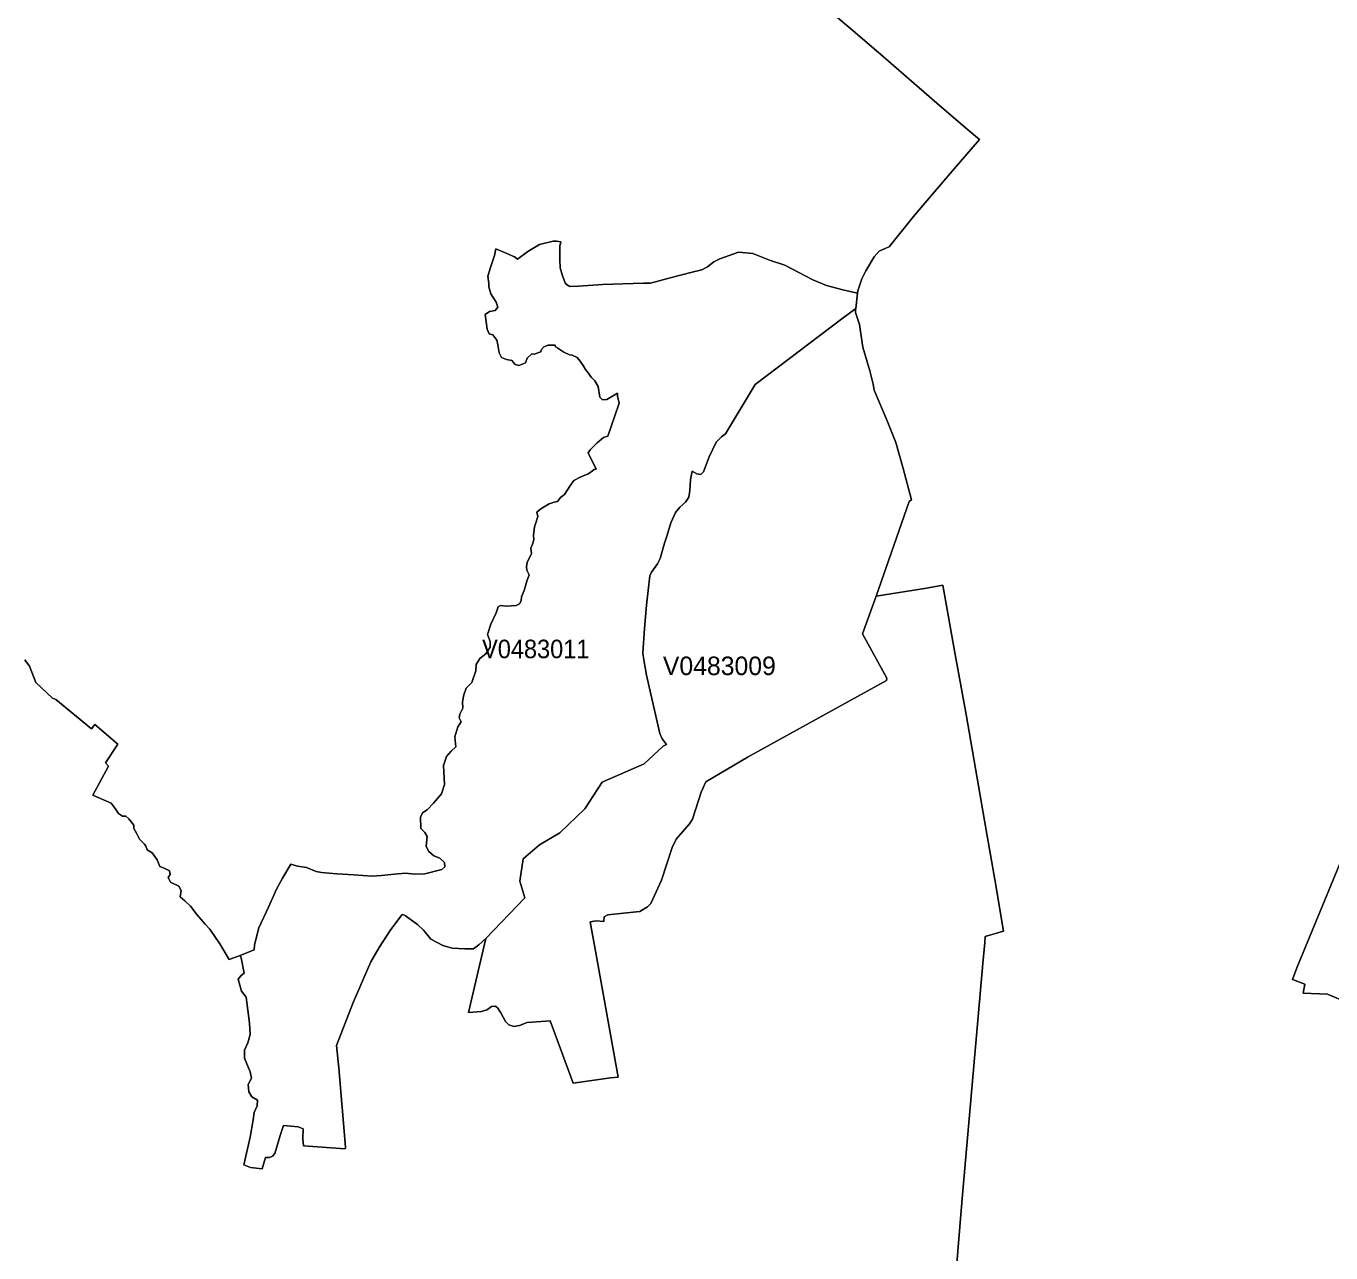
# Model space of a CAD drawing. Extents: x 369010 to 735936, y 6377141 to 6616555.
# Drawn here: x 406662 to 413706, y 6483823 to 6490450 of the extents above; entities that cross this region are included whole.
import ezdxf
from ezdxf.enums import TextEntityAlignment as Align

# ---------------------------------------------------------------- set-up
doc = ezdxf.new("R2010")
doc.units = 0
doc.header["$LTSCALE"] = 40
doc.layers.add('3', color=7, linetype='Continuous', lineweight=13)
doc.layers.add('4', color=7, linetype='Continuous')

msp = doc.modelspace()

# ---------------------------------------------------------------- linework, layer by layer
at = {"layer": '3'}
for points in [[(409542.96, 6489186.7), (409545.61, 6489143.5), (409557.36, 6489101.63), (409573.08, 6489062.4), (409579.7, 6489054.46), (409596.75, 6489044.03), (409645.08, 6489045.36), (409773.34, 6489054.46), (409994.95, 6489061.25), (410033.02, 6489061.25), (410146.72, 6489092.53), (410250.16, 6489118.84), (410310.24, 6489133.24), (410340.36, 6489150.12), (410375.78, 6489176.44), (410407.06, 6489193.32), (410507.52, 6489228.57), (410584.65, 6489220.63), (410675.51, 6489185.7), (410757.93, 6489158.23), (410909.7, 6489079.62), (410983.01, 6489048.17), (411071.89, 6489024.67), (411150.83, 6489007.13), (411152.49, 6489020.2), (411173.67, 6489084.58), (411194.86, 6489127.28), (411239.88, 6489204.24), (411268.01, 6489234.03), (411304.09, 6489250.25), (411321.8, 6489257.37), (411452.05, 6489421.38), (411555.82, 6489541.54), (411672.17, 6489679.24), (411808.38, 6489836.96), (411742.51, 6489892.74), (411605.47, 6490009.91), (411483.83, 6490116.33), (411277.28, 6490296.24), (411127.66, 6490423.34), (410973.91, 6490553.26)], [(410973.91, 6490553.26), (411127.66, 6490423.34), (411277.28, 6490296.24), (411483.83, 6490116.33), (411605.47, 6490009.91), (411742.51, 6489892.74), (411808.38, 6489836.96), (411672.17, 6489679.24), (411555.82, 6489541.54), (411452.05, 6489421.38), (411321.8, 6489257.37), (411304.09, 6489250.25), (411268.01, 6489234.03), (411239.88, 6489204.24), (411194.86, 6489127.28), (411173.67, 6489084.58), (411152.49, 6489020.2), (411150.83, 6489007.13), (411140.9, 6488924.87), (411139.75, 6488914.94), (411139.08, 6488902.86), (411160.6, 6488837.82), (411176.65, 6488739.67), (411180.13, 6488715.01), (411217.53, 6488587.57), (411234.25, 6488515.08), (411240.7, 6488483.47), (411309.88, 6488318.46), (411357.55, 6488200.96), (411396.44, 6488059.95), (411442.78, 6487890.8), (411429.87, 6487881.37), (411250.96, 6487370.29), (411522.89, 6487414.65), (411611.1, 6487430.53), (411674.99, 6487075.86), (411736.72, 6486731.94), (411845.29, 6486106.34), (411892.62, 6485839.71), (411939.3, 6485561.83), (411839.5, 6485531.71), (411838.17, 6485499.43), (411827.75, 6485386.39), (411714.87, 6484116.65), (411655.95, 6483395.71)], [(409253.17, 6487317), (409308.11, 6487319.65), (409325.16, 6487328.75), (409334.26, 6487345.8), (409336.91, 6487366.82), (409351.31, 6487400.74), (409365.38, 6487452.22), (409378.45, 6487484.99), (409365.38, 6487511.14), (409364.05, 6487528.18), (409366.7, 6487554.33), (409390.37, 6487598.85), (409386.4, 6487628.97), (409396.82, 6487651.32), (409403.44, 6487674.82), (409402.12, 6487699.64), (409407.25, 6487745.49), (409416.52, 6487771.8), (409424.3, 6487800.6), (409420.32, 6487824.1), (409441.01, 6487841.81), (409485.53, 6487869.29), (409513.01, 6487878.39), (409531.38, 6487881.04), (409546.94, 6487903.38), (409567.95, 6487920.26), (409596.75, 6487964.78), (409618.93, 6487994.9), (409653.02, 6488013.27), (409697.38, 6488031.65), (409713.1, 6488042.07), (409728.82, 6488053.82), (409739.25, 6488056.47), (409696.22, 6488145.51), (409707.97, 6488161.23), (409744.38, 6488198.64), (409779.8, 6488227.44), (409801.98, 6488235.22), (409841.2, 6488343.95), (409863.38, 6488413.3), (409855.6, 6488450.04), (409855.6, 6488467.09), (409798, 6488432.99), (409773.18, 6488430.34), (409758.78, 6488444.74), (409749.68, 6488502.34), (409732.63, 6488533.78), (409712.94, 6488554.31), (409697.21, 6488576.48), (409681.66, 6488594.86), (409669.74, 6488617.2), (409654.18, 6488640.7), (409637.13, 6488660.39), (409610.99, 6488672.15), (409595.26, 6488673.47), (409565.14, 6488689.19), (409533.69, 6488710.05), (409520.62, 6488717.99), (409518.14, 6488727.09), (409481.4, 6488727.09), (409457.89, 6488717.99), (409442.17, 6488700.94), (409440.85, 6488690.52), (409405.59, 6488677.44), (409392.52, 6488678.6), (409366.37, 6488656.42), (409358.43, 6488631.6), (409321.85, 6488615.87), (409302.15, 6488622.33), (409283.95, 6488643.35), (409256.48, 6488648.64), (409229, 6488659.07), (409216.26, 6488685.72), (409209.64, 6488727.59), (409203.18, 6488753.9), (409182.16, 6488782.7), (409161.31, 6488787.83), (409150.88, 6488812.82), (409140.46, 6488891.27), (409163.96, 6488908.32), (409194.08, 6488913.62), (409208.48, 6488931.99), (409200.54, 6488958.14), (409170.41, 6489003.98), (409159.99, 6489041.88), (409159.99, 6489060.25), (409154.69, 6489099.48), (409169.09, 6489146.65), (409190.11, 6489210.86), (409197.89, 6489247.44), (409256.81, 6489221.29), (409298.68, 6489204.24), (409315.73, 6489191.17), (409370.34, 6489232.54), (409434.39, 6489269.28), (409507.71, 6489288.81), (409526.08, 6489288.81), (409548.26, 6489283.68), (409542.96, 6489261.34), (409542.96, 6489186.7)], [(411150.83, 6489007.13), (411071.89, 6489024.67), (410983.01, 6489048.17), (410909.7, 6489079.62), (410757.93, 6489158.23), (410675.51, 6489185.7), (410584.65, 6489220.63), (410507.52, 6489228.57), (410407.06, 6489193.32), (410375.78, 6489176.44), (410340.36, 6489150.12), (410310.24, 6489133.24), (410250.16, 6489118.84), (410146.72, 6489092.53), (410033.02, 6489061.25), (409994.95, 6489061.25), (409773.34, 6489054.46), (409645.08, 6489045.36), (409596.75, 6489044.03), (409579.7, 6489054.46), (409573.08, 6489062.4), (409557.36, 6489101.63), (409545.61, 6489143.5), (409542.96, 6489186.7), (409542.96, 6489261.34), (409548.26, 6489283.68), (409526.08, 6489288.81), (409507.71, 6489288.81), (409434.39, 6489269.28), (409370.34, 6489232.54), (409315.73, 6489191.17), (409298.68, 6489204.24), (409256.81, 6489221.29), (409197.89, 6489247.44), (409190.11, 6489210.86), (409169.09, 6489146.65), (409154.69, 6489099.48), (409159.99, 6489060.25), (409159.99, 6489041.88), (409170.41, 6489003.98), (409200.54, 6488958.14), (409208.48, 6488931.99), (409194.08, 6488913.62), (409163.96, 6488908.32), (409140.46, 6488891.27), (409150.88, 6488812.82), (409161.31, 6488787.83), (409182.16, 6488782.7), (409203.18, 6488753.9), (409209.64, 6488727.59), (409216.26, 6488685.72), (409229, 6488659.07), (409256.48, 6488648.64), (409283.95, 6488643.35), (409302.15, 6488622.33), (409321.85, 6488615.87), (409358.43, 6488631.6), (409366.37, 6488656.42), (409392.52, 6488678.6), (409405.59, 6488677.44), (409440.85, 6488690.52), (409442.17, 6488700.94), (409457.89, 6488717.99), (409481.4, 6488727.09), (409518.14, 6488727.09), (409520.62, 6488717.99), (409533.69, 6488710.05), (409565.14, 6488689.19), (409595.26, 6488673.47), (409610.99, 6488672.15), (409637.13, 6488660.39), (409654.18, 6488640.7), (409669.74, 6488617.2), (409681.66, 6488594.86), (409697.21, 6488576.48), (409712.94, 6488554.31), (409732.63, 6488533.78), (409749.68, 6488502.34), (409758.78, 6488444.74), (409773.18, 6488430.34), (409798, 6488432.99), (409855.6, 6488467.09)], [(407919.04, 6485578.88), (407894.71, 6485487.52), (407893.38, 6485459.88), (407817.09, 6485429.59), (407823.71, 6485416.52), (407839.43, 6485334.1), (407822.38, 6485322.34), (407807.82, 6485301.16), (407824.87, 6485236.61), (407849.86, 6485205.17), (407868.39, 6485064.16), (407872.37, 6485003.75), (407859.13, 6484958.4), (407841.91, 6484918.85), (407841.91, 6484875.32), (407872.2, 6484801.67), (407878.82, 6484767.41), (407861.61, 6484733.15), (407864.26, 6484692.44), (407880.14, 6484666.12), (407911.59, 6484647.59), (407909.94, 6484617.79), (407892.89, 6484582.38), (407888.92, 6484542.82), (407871.87, 6484449.31), (407837.61, 6484299.2), (407873.19, 6484284.8), (407936.08, 6484276.69), (407954.46, 6484338.42), (407975.47, 6484338.42), (407992.52, 6484345.04), (408005.76, 6484360.93), (408033.4, 6484456.92), (408051.77, 6484511.04), (408130.72, 6484504.42), (408158.36, 6484493.83), (408157.03, 6484439.88), (408159.68, 6484401.65), (408384.6, 6484384.6), (408385.92, 6484395.19), (408350.34, 6484823.18), (408338.42, 6484944.33), (408427.96, 6485176.04), (408523.95, 6485395.83), (408568.64, 6485472.13), (408627.06, 6485563.98), (408689.79, 6485649.05), (408696.41, 6485651.7), (408710.81, 6485643.92), (408774.69, 6485596.92), (408808.79, 6485564.15), (408848.01, 6485518.3), (408912.06, 6485484.37), (408963.2, 6485469.97), (409029.9, 6485466), (409078.23, 6485466), (409105.7, 6485486.86), (409143.93, 6485521.94), (409354.62, 6485740.57), (409327.15, 6485830.77), (409345.35, 6485951.92), (409434.23, 6486027.89), (409544.12, 6486091.94), (409678.84, 6486221.53), (409772.35, 6486365.02), (409998.76, 6486464.65), (410102.04, 6486560.15), (410119.08, 6486569.25), (410095.58, 6486600.7), (410084, 6486628.67), (410010.68, 6486944.12), (409997.6, 6487026.7), (409992.31, 6487063.28), (409999.92, 6487195.85), (410011.67, 6487321.63), (410028.72, 6487480.02), (410039.14, 6487500.87), (410070.59, 6487545.39), (410086.15, 6487574.36), (410108.32, 6487657.28), (410122.72, 6487699.15), (410142.42, 6487765.85), (410168.57, 6487822.12), (410192.07, 6487850.91), (410222.19, 6487878.39), (410239.24, 6487904.7), (410245.69, 6487941.28), (410248.34, 6488000.2), (410257.44, 6488046.04), (410282.43, 6488031.65), (410304.61, 6488027.67), (410319.01, 6488042.07), (410350.29, 6488123.67), (410386.87, 6488202.28), (410415.67, 6488231.08), (410438.01, 6488248.12), (410598.22, 6488513.1), (411065.43, 6488868.6), (411140.9, 6488924.87), (411150.83, 6489007.13)], [(409855.6, 6488467.09), (409855.6, 6488450.04), (409863.38, 6488413.3), (409841.2, 6488343.95), (409801.98, 6488235.22), (409779.8, 6488227.44), (409744.38, 6488198.64), (409707.97, 6488161.23), (409696.22, 6488145.51), (409739.25, 6488056.47), (409728.82, 6488053.82), (409713.1, 6488042.07), (409697.38, 6488031.65), (409653.02, 6488013.27), (409618.93, 6487994.9), (409596.75, 6487964.78), (409567.95, 6487920.26), (409546.94, 6487903.38), (409531.38, 6487881.04), (409513.01, 6487878.39), (409485.53, 6487869.29), (409441.01, 6487841.81), (409420.32, 6487824.1), (409424.3, 6487800.6), (409416.52, 6487771.8), (409407.25, 6487745.49), (409402.12, 6487699.64), (409403.44, 6487674.82), (409396.82, 6487651.32), (409386.4, 6487628.97), (409390.37, 6487598.85), (409366.7, 6487554.33), (409364.05, 6487528.18), (409365.38, 6487511.14), (409378.45, 6487484.99), (409365.38, 6487452.22), (409351.31, 6487400.74), (409336.91, 6487366.82), (409334.26, 6487345.8), (409325.16, 6487328.75), (409308.11, 6487319.65), (409253.17, 6487317), (409223.04, 6487319.65), (409211.29, 6487313.03), (409199.54, 6487280.42), (409170.74, 6487220.18), (409152.37, 6487163.91), (409168.1, 6487125.84), (409168.1, 6487094.4), (409143.44, 6487059.64), (409111.99, 6487034.65), (409092.46, 6487002.04), (409089.81, 6486967.95), (409068.79, 6486903.74), (409038.67, 6486873.61), (409024.44, 6486838.36), (409017.82, 6486800.3), (409019.14, 6486766.37), (409003.42, 6486733.6), (408999.61, 6486713.41), (409011.53, 6486692.39), (408993.16, 6486664.91), (408976.11, 6486611.29), (408982.73, 6486557.5), (408956.58, 6486534), (408931.59, 6486505.2), (408914.71, 6486456.71), (408921.33, 6486352.61), (408905.61, 6486302.79), (408862.41, 6486251.82), (408827.16, 6486216.4), (408802.33, 6486200.67), (408790.58, 6486177.67), (408793.23, 6486114.94), (408815.41, 6486093.92), (408827.16, 6486072.91), (408822.03, 6486020.61), (408835.1, 6485993.13), (408862.58, 6485968.31), (408896.5, 6485955.07), (408920.17, 6485932.89), (408922.65, 6485909.39), (408905.77, 6485893.66), (408814.41, 6485870.16), (408760.79, 6485868.84), (408709.82, 6485874.14), (408650.9, 6485868.84), (408581.55, 6485860.89), (408527.93, 6485858.41), (408431.11, 6485866.19), (408339.58, 6485870.16), (408257.16, 6485877.94), (408229.03, 6485883.24), (408175.4, 6485904.26), (408128.23, 6485912.04), (408091.66, 6485922.63), (408047.14, 6485847.99), (408013.21, 6485787.74), (407970.18, 6485690.09), (407919.04, 6485578.88)], [(411655.95, 6483395.71), (411714.87, 6484116.65), (411827.75, 6485386.39), (411838.17, 6485499.43), (411839.5, 6485531.71), (411939.3, 6485561.83), (411892.62, 6485839.71), (411845.29, 6486106.34), (411736.72, 6486731.94), (411674.99, 6487075.86), (411611.1, 6487430.53), (411522.89, 6487414.65), (411250.96, 6487370.29), (411177.65, 6487166.72), (411308.39, 6486927.24), (411307.57, 6486914.82), (410560.98, 6486502.88), (410332.09, 6486368), (410306.43, 6486312.22), (410260.59, 6486166.91), (410243.71, 6486141.09), (410171.71, 6486057.35), (410149.37, 6486012.83), (410091.94, 6485836.57), (410035.67, 6485710.78), (410017.3, 6485692.58), (409975.43, 6485667.59), (409886.71, 6485657.49), (409802.97, 6485649.71), (409783.44, 6485639.12), (409780.79, 6485612.97), (409740.24, 6485616.94), (409707.47, 6485611.65), (409737.43, 6485444.98), (409858.25, 6484772.87), (409817.53, 6484768.9), (409614.96, 6484739.94), (409491.33, 6485076.9), (409394.01, 6485070.45), (409367.69, 6485067.8), (409325.66, 6485051.91), (409294.54, 6485046.45), (409268.23, 6485055.72), (409249.69, 6485072.76), (409224.7, 6485120.1), (409208.98, 6485145.26), (409195.74, 6485155.68), (409174.72, 6485154.36), (409158.99, 6485141.28), (409149.73, 6485135.99), (409120.76, 6485126.72), (409049.76, 6485121.42), (409130.03, 6485459.88), (409143.93, 6485521.94), (409105.7, 6485486.86), (409078.23, 6485466), (409029.9, 6485466), (408963.2, 6485469.97), (408912.06, 6485484.37), (408848.01, 6485518.3), (408808.79, 6485564.15), (408774.69, 6485596.92), (408710.81, 6485643.92), (408696.41, 6485651.7), (408689.79, 6485649.05), (408627.06, 6485563.98), (408568.64, 6485472.13), (408523.95, 6485395.83), (408427.96, 6485176.04), (408338.42, 6484944.33), (408350.34, 6484823.18), (408385.92, 6484395.19), (408384.6, 6484384.6), (408159.68, 6484401.65), (408157.03, 6484439.88)], [(406823.24, 6486812.21), (407015.22, 6486654.65), (407033.59, 6486676.83), (407156.56, 6486570.74), (407091.02, 6486469.95), (407107.9, 6486452.24), (407022.83, 6486295.18), (407122.3, 6486251.82), (407143.16, 6486223.02), (407160.2, 6486196.87), (407182.21, 6486181.64), (407200.59, 6486181.64), (407216.14, 6486168.57), (407243.78, 6486133.15), (407243.78, 6486116.1), (407258.01, 6486091.28), (407273.74, 6486057.18), (407301.21, 6486031.03), (407307.83, 6486020.61), (407315.61, 6486000.91), (407343.08, 6485983.86), (407369.23, 6485945.96), (407383.47, 6485909.55), (407408.29, 6485901.77), (407435.77, 6485887.38), (407439.74, 6485866.36), (407429.31, 6485850.8), (407441.06, 6485825.81), (407486.91, 6485803.63), (407499.98, 6485781.29), (407493.36, 6485746.04), (407519.51, 6485725.02), (407549.63, 6485696.22), (407583.73, 6485651.7), (407626.76, 6485600.72), (407654.23, 6485571.92), (407707.85, 6485492.81), (407757.84, 6485407.25), (407817.09, 6485429.59), (407893.38, 6485459.88), (407894.71, 6485487.52), (407919.04, 6485578.88), (407970.18, 6485690.09), (408013.21, 6485787.74), (408047.14, 6485847.99), (408091.66, 6485922.63), (408128.23, 6485912.04), (408175.4, 6485904.26), (408229.03, 6485883.24), (408257.16, 6485877.94), (408339.58, 6485870.16), (408431.11, 6485866.19), (408527.93, 6485858.41), (408581.55, 6485860.89), (408650.9, 6485868.84), (408709.82, 6485874.14), (408760.79, 6485868.84), (408814.41, 6485870.16), (408905.77, 6485893.66), (408922.65, 6485909.39), (408920.17, 6485932.89), (408896.5, 6485955.07), (408862.58, 6485968.31), (408835.1, 6485993.13), (408822.03, 6486020.61), (408827.16, 6486072.91), (408815.41, 6486093.92), (408793.23, 6486114.94), (408790.58, 6486177.67), (408802.33, 6486200.67), (408827.16, 6486216.4), (408862.41, 6486251.82), (408905.61, 6486302.79), (408921.33, 6486352.61), (408914.71, 6486456.71), (408931.59, 6486505.2), (408956.58, 6486534), (408982.73, 6486557.5), (408976.11, 6486611.29), (408993.16, 6486664.91), (409011.53, 6486692.39), (408999.61, 6486713.41), (409003.42, 6486733.6), (409019.14, 6486766.37), (409017.82, 6486800.3), (409024.44, 6486838.36), (409038.67, 6486873.61), (409068.79, 6486903.74), (409089.81, 6486967.95), (409092.46, 6487002.04), (409111.99, 6487034.65), (409143.44, 6487059.64), (409168.1, 6487094.4), (409168.1, 6487125.84), (409152.37, 6487163.91), (409170.74, 6487220.18), (409199.54, 6487280.42), (409211.29, 6487313.03), (409223.04, 6487319.65), (409253.17, 6487317)], [(408157.03, 6484439.88), (408158.36, 6484493.83), (408130.72, 6484504.42), (408051.77, 6484511.04), (408033.4, 6484456.92), (408005.76, 6484360.93), (407992.52, 6484345.04), (407975.47, 6484338.42), (407954.46, 6484338.42), (407936.08, 6484276.69), (407873.19, 6484284.8), (407837.61, 6484299.2), (407871.87, 6484449.31), (407888.92, 6484542.82), (407892.89, 6484582.38), (407909.94, 6484617.79), (407911.59, 6484647.59), (407880.14, 6484666.12), (407864.26, 6484692.44), (407861.61, 6484733.15), (407878.82, 6484767.41), (407872.2, 6484801.67), (407841.91, 6484875.32), (407841.91, 6484918.85), (407859.13, 6484958.4), (407872.37, 6485003.75), (407868.39, 6485064.16), (407849.86, 6485205.17), (407824.87, 6485236.61), (407807.82, 6485301.16), (407822.38, 6485322.34), (407839.43, 6485334.1), (407823.71, 6485416.52), (407817.09, 6485429.59), (407757.84, 6485407.25), (407707.85, 6485492.81), (407654.23, 6485571.92), (407626.76, 6485600.72), (407583.73, 6485651.7), (407549.63, 6485696.22), (407519.51, 6485725.02), (407493.36, 6485746.04), (407499.98, 6485781.29), (407486.91, 6485803.63), (407441.06, 6485825.81), (407429.31, 6485850.8), (407439.74, 6485866.36), (407435.77, 6485887.38), (407408.29, 6485901.77), (407383.47, 6485909.55), (407369.23, 6485945.96), (407343.08, 6485983.86), (407315.61, 6486000.91), (407307.83, 6486020.61), (407301.21, 6486031.03), (407273.74, 6486057.18), (407258.01, 6486091.28), (407243.78, 6486116.1), (407243.78, 6486133.15), (407216.14, 6486168.57), (407200.59, 6486181.64), (407182.21, 6486181.64), (407160.2, 6486196.87), (407143.16, 6486223.02), (407122.3, 6486251.82), (407022.83, 6486295.18), (407107.9, 6486452.24), (407091.02, 6486469.95), (407156.56, 6486570.74), (407033.59, 6486676.83), (407015.22, 6486654.65), (406823.24, 6486812.21), (406804.86, 6486820.16), (406714.67, 6486903.9), (406680.57, 6486992.94), (406655.75, 6487027.04)], [(406655.75, 6487027.04), (406680.57, 6486992.94), (406714.67, 6486903.9), (406804.86, 6486820.16), (406823.24, 6486812.21)], [(414009.92, 6485083.85), (413688.34, 6485220.56), (413557.26, 6485227.01), (413564.71, 6485274.18), (413498.34, 6485299.17), (413522.51, 6485362.56), (413854.84, 6486170.06)], [(413854.84, 6486170.06), (413522.51, 6485362.56), (413498.34, 6485299.17), (413564.71, 6485274.18), (413557.26, 6485227.01), (413688.34, 6485220.56), (414009.92, 6485083.85)]]:
    msp.add_lwpolyline(points, dxfattribs=at)
msp.add_lwpolyline([(411140.9, 6488924.87), (411065.43, 6488868.6), (410598.22, 6488513.1), (410438.01, 6488248.12), (410415.67, 6488231.08), (410386.87, 6488202.28), (410350.29, 6488123.67), (410319.01, 6488042.07), (410304.61, 6488027.67), (410282.43, 6488031.65), (410257.44, 6488046.04), (410248.34, 6488000.2), (410245.69, 6487941.28), (410239.24, 6487904.7), (410222.19, 6487878.39), (410192.07, 6487850.91), (410168.57, 6487822.12), (410142.42, 6487765.85), (410122.72, 6487699.15), (410108.32, 6487657.28), (410086.15, 6487574.36), (410070.59, 6487545.39), (410039.14, 6487500.87), (410028.72, 6487480.02), (410011.67, 6487321.63), (409999.92, 6487195.85), (409992.31, 6487063.28), (409997.6, 6487026.7), (410010.68, 6486944.12), (410084, 6486628.67), (410095.58, 6486600.7), (410119.08, 6486569.25), (410102.04, 6486560.15), (409998.76, 6486464.65), (409772.35, 6486365.02), (409678.84, 6486221.53), (409544.12, 6486091.94), (409434.23, 6486027.89), (409345.35, 6485951.92), (409327.15, 6485830.77), (409354.62, 6485740.57), (409143.93, 6485521.94), (409130.03, 6485459.88), (409049.76, 6485121.42), (409120.76, 6485126.72), (409149.73, 6485135.99), (409158.99, 6485141.28), (409174.72, 6485154.36), (409195.74, 6485155.68), (409208.98, 6485145.26), (409224.7, 6485120.1), (409249.69, 6485072.76), (409268.23, 6485055.72), (409294.54, 6485046.45), (409325.66, 6485051.91), (409367.69, 6485067.8), (409394.01, 6485070.45), (409491.33, 6485076.9), (409614.96, 6484739.94), (409817.53, 6484768.9), (409858.25, 6484772.87), (409737.43, 6485444.98), (409707.47, 6485611.65), (409740.24, 6485616.94), (409780.79, 6485612.97), (409783.44, 6485639.12), (409802.97, 6485649.71), (409886.71, 6485657.49), (409975.43, 6485667.59), (410017.3, 6485692.58), (410035.67, 6485710.78), (410091.94, 6485836.57), (410149.37, 6486012.83), (410171.71, 6486057.35), (410243.71, 6486141.09), (410260.59, 6486166.91), (410306.43, 6486312.22), (410332.09, 6486368), (410560.98, 6486502.88), (411307.57, 6486914.82), (411308.39, 6486927.24), (411177.65, 6487166.72), (411250.96, 6487370.29), (411429.87, 6487881.37), (411442.78, 6487890.8), (411396.44, 6488059.95), (411357.55, 6488200.96), (411309.88, 6488318.46), (411240.7, 6488483.47), (411234.25, 6488515.08), (411217.53, 6488587.57), (411180.13, 6488715.01), (411176.65, 6488739.67), (411160.6, 6488837.82), (411139.08, 6488902.86), (411139.75, 6488914.94)], close=True, dxfattribs=at)

# ---------------------------------------------------------------- texts
at = {"layer": '4', "width": 0.95}
msp.add_text('V0483011', height=100, dxfattribs=at).set_placement((409413.59, 6487035.47), align=Align.CENTER)
at = {"layer": '4'}
msp.add_text('V0483009', height=100, dxfattribs=at).set_placement((410404.81, 6486944.23), align=Align.CENTER)

doc.saveas('drawing.dxf')
